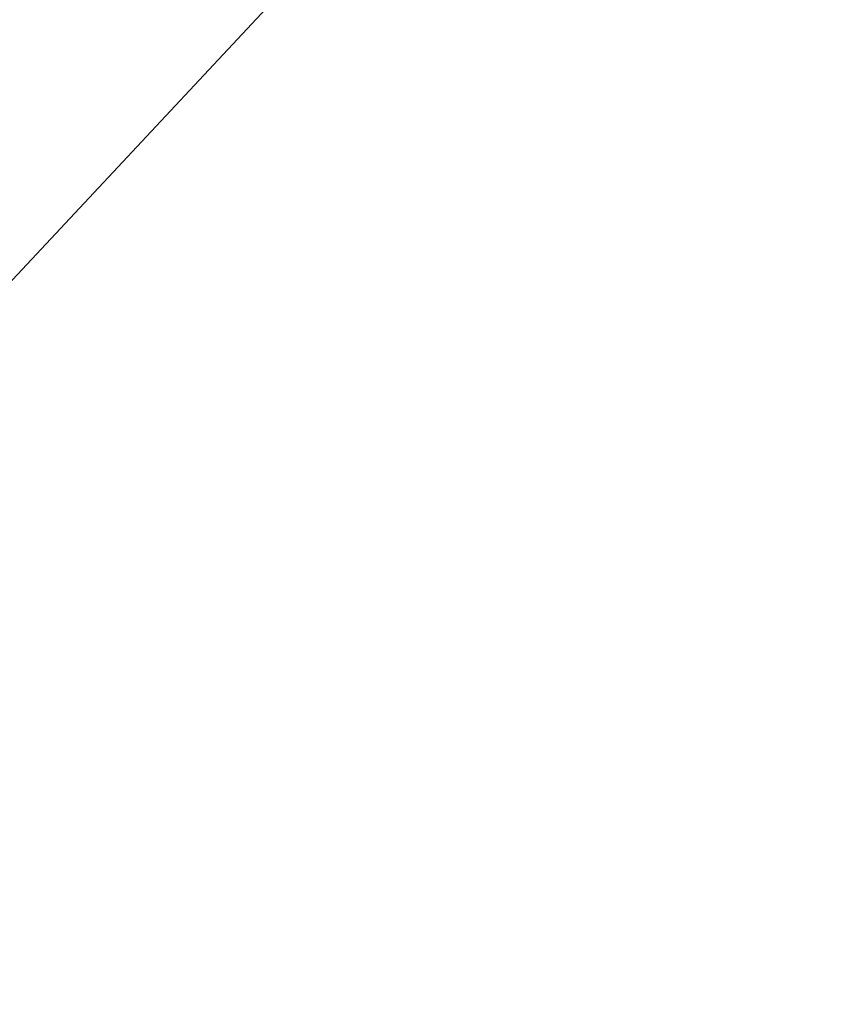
# Model space of a CAD drawing. Header units: metres. Extents: x 163543 to 168130, y 402678 to 405437.
# Tile 519 of 656: x 165486.916 to 165487.184, y 403903.166 to 403903.494. Entities that reach past the tile are written whole.
import ezdxf

# ---------------------------------------------------------------- set-up
doc = ezdxf.new("R2010")
doc.units = ezdxf.units.M
doc.layers.add('X-CA190022.004-UO-DWM_Snelfietsroute$0$N-WE-VH-KANTOPSLUITING_ACHTERKANTBAND-G', color=7, linetype='Continuous', lineweight=9)
doc.layers.add('X-CA190022.004-UO-TXT_Tekst 1op200$0$X-XX-AL-AANKLEDING-M', color=7, linetype='Continuous', lineweight=18)
doc.styles.add('X-CA190022.004-UO-TXT_Tekst 1op200$0$NLCS-ISO-M200-T18', font='NLCS-ISO.ttf', dxfattribs={"height": 0.36})
doc.dimstyles.new('X-CA190022.004-UO-TXT_Tekst 1op200$0$NLCS-M200-T18-PIJL_L2_H1', dxfattribs={"dimscale": 0.2, "dimtxt": 2.5, "dimasz": 1.8, "dimexe": 2, "dimexo": 2, "dimgap": 0.7, "dimtad": 1, "dimzin": 0, "dimdsep": 46, "dimtxsty": 'X-CA190022.004-UO-TXT_Tekst 1op200$0$NLCS-ISO-M200-T18', "dimcen": 0, "dimdle": 2, "dimclrd": 256, "dimclre": 256, "dimclrt": 10, "dimadec": 1, "dimazin": 0, "dimtfac": 1, "dimtdec": 3, "dimtofl": 0, "dimtmove": 0, "dimatfit": 3, "dimfxl": 2, "dimfxlon": 1, "dimtfillclr": 256, "dimtolj": 1, "dimtzin": 0, "dimlwd": -1, "dimlwe": -1, "dimarcsym": 0})

# ---------------------------------------------------------------- blocks, each defined once
blk = doc.blocks.new('*D1187')
at = {"layer": 'X-CA190022.004-UO-TXT_Tekst 1op200$0$X-XX-AL-AANKLEDING-M', "transparency": 16777216}
for p, q in [((165479.13729, 403903.98921), (165479.40919, 403904.2826)), ((165479.40134, 403903.74451), (165481.44036, 403901.85483)), ((165481.70441, 403901.61012), (165481.9763, 403901.9035))]:
    blk.add_line(p, q, dxfattribs=at)
for points in [[(165479.44212, 403903.78852), (165479.36055, 403903.7005), (165479.13729, 403903.98921)], [(165481.48115, 403901.89883), (165481.39958, 403901.81082), (165481.70441, 403901.61012)]]:
    blk.add_solid(points, dxfattribs=at)
at = {"layer": 'X-CA190022.004-UO-TXT_Tekst 1op200$0$X-XX-AL-AANKLEDING-M', "transparency": 16777216, "insert": (165484.95985, 403899.9383), "char_height": 0.36, "attachment_point": 5, "rotation": 317.177, "style": 'X-CA190022.004-UO-TXT_Tekst 1op200$0$NLCS-ISO-M200-T18', "bg_fill": 3, "box_fill_scale": 1.1, "bg_fill_color": 256, "bg_fill_true_color": 13158600, "bg_fill_transparency": 0}
blk.add_mtext('\\A1;Aan deze zijde bestaand \\Pverbreden tot 4m.', dxfattribs=at)

msp = doc.modelspace()

# ---------------------------------------------------------------- linework, layer by layer
at = {"layer": 'X-CA190022.004-UO-DWM_Snelfietsroute$0$N-WE-VH-KANTOPSLUITING_ACHTERKANTBAND-G', "ltscale": 0.2, "flags": 128}
msp.add_lwpolyline([(165473.66701, 403887.29108), (165473.89001, 403887.70653), (165474.33842, 403888.50639), (165474.79677, 403889.28015), (165475.27329, 403890.04259), (165475.76769, 403890.79326), (165476.27968, 403891.53172), (165476.80895, 403892.25758), (165477.3552, 403892.97043), (165477.9181, 403893.66987), (165478.49734, 403894.35551), (165479.09422, 403895.02884), (165479.70794, 403895.68991), (165479.76302, 403895.74899), (165488.40739, 403905.00672), (165514.2484, 403932.31021, -0.404095), (165516.91353, 403932.42981), (165523.96299, 403926.14435)], format="xyb", dxfattribs=at)

# ---------------------------------------------------------------- next in the draw order: dimensions: what is measured, and where the dimension line sits
at = {"layer": 'X-CA190022.004-UO-TXT_Tekst 1op200$0$X-XX-AL-AANKLEDING-M'}
dim = msp.add_linear_dim(base=(165481.70441, 403901.61012), p1=(165478.9324, 403903.76813), p2=(165481.49951, 403901.38904), angle=317.177, text='Aan deze zijde bestaand \\Pverbreden tot 4m.', dimstyle='X-CA190022.004-UO-TXT_Tekst 1op200$0$NLCS-M200-T18-PIJL_L2_H1', override={"dimclrt": 256, "dimtmove": 2, "dimtfill": 1}, dxfattribs=at)
dim.commit()
dim.dimension.update_dxf_attribs({"geometry": '*D1187', "text_midpoint": (165484.95985, 403899.9383), "dimtype": 161})

doc.saveas('drawing.dxf')
